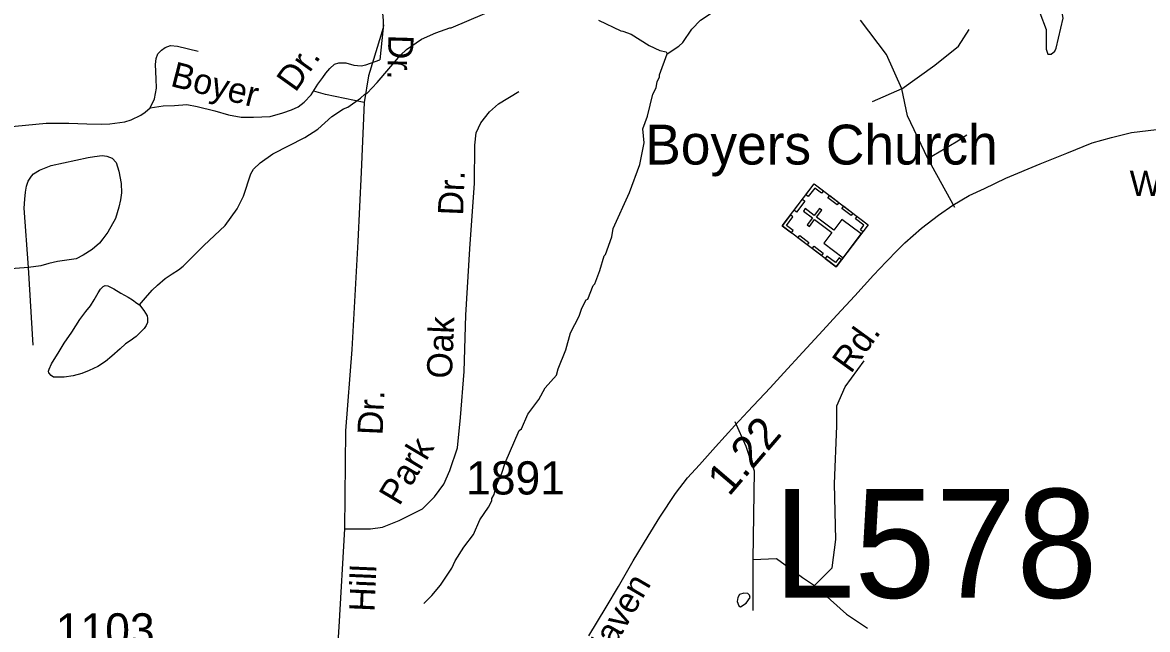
# Model space of a CAD drawing. Extents: x 1547597 to 1699558, y 810033 to 920809.
# Drawn here: x 1589892 to 1594126, y 838531 to 840817 of the extents above; entities that cross this region are included whole.
import ezdxf

# ---------------------------------------------------------------- set-up
doc = ezdxf.new("R2010")
doc.units = 0
for name, color, linetype in [('Exist Cultural Church with Cemetery CELL', 7, 'Continuous'), ('Exist Cultural Church with Cemetery Label', 7, 'Continuous'), ('Exist Hydrographic Misc Water Feature', 7, 'Continuous'), ('Exist Road Non-System Type 51', 7, 'Continuous'), ('Exist Road Non-System Type 51 Label', 7, 'Continuous'), ('Exist Road Primary Interstate Structure Cantilever Sign Number Label', 7, 'Continuous'), ('Exist Road Secondary Mileage Hundredths English Label', 7, 'Continuous'), ('Exist Road Secondary Type 51 Attributed', 7, 'Continuous'), ('Exist Road Secondary Type 51 Label', 7, 'Continuous'), ('Exist Road Secondary Type 51 Number Label', 7, 'Continuous')]:
    doc.layers.add(name, color=color, linetype=linetype)

msp = doc.modelspace()

# ---------------------------------------------------------------- linework, layer by layer
at = {"layer": 'Exist Cultural Church with Cemetery CELL'}
for points in [[(1592751.7, 840051), (1592872, 840209.6), (1593074.8, 840055.7), (1592954.5, 839897.1)], [(1592906.6, 840183.5), (1592899.7, 840174.4), (1592874.1, 840193.9), (1592849.6, 840161.6), (1592840.7, 840168.3), (1592872.1, 840209.6)], [(1592796.4, 840110), (1592827.8, 840151.3), (1592836.8, 840144.4), (1592805.5, 840103.1)], [(1592957.9, 840130.2), (1592923.4, 840156.4), (1592930.3, 840165.5), (1592964.8, 840139.3)], [(1592980.5, 839931.5), (1593048.3, 840020.8), (1592976.2, 840075.5), (1592945.5, 840035.1), (1592880.6, 840084.4), (1592900.5, 840110.6), (1592891.7, 840117.3), (1592871.8, 840091), (1592838.2, 840116.6), (1592831.2, 840107.3), (1592864.8, 840081.8), (1592844.8, 840055.4), (1592853.5, 840048.8), (1592873.5, 840075.1), (1592938.5, 840025.9), (1592908.4, 839986.2)], [(1593010.4, 840090.3), (1592975.9, 840116.5), (1592982.8, 840125.6), (1593017.3, 840099.4)], [(1592786.2, 840024.8), (1592793, 840033.9), (1592767.4, 840053.3), (1592791.9, 840085.6), (1592783, 840092.4), (1592751.7, 840051)], [(1593054.8, 840029.3), (1593045.7, 840036.3), (1593059, 840053.8), (1593026.8, 840078.2), (1593033.5, 840087.1), (1593074.8, 840055.7)], [(1592845.2, 839980), (1592810.7, 840006.2), (1592817.6, 840015.2), (1592852.1, 839989.1)], [(1592898.8, 839939.4), (1592864.3, 839965.5), (1592871.1, 839974.6), (1592905.7, 839948.4)], [(1592974.5, 839923.5), (1592965.3, 839930.4), (1592952, 839912.9), (1592919.8, 839937.3), (1592913.1, 839928.5), (1592954.4, 839897.1)]]:
    msp.add_lwpolyline(points, close=True, dxfattribs=at)
at = {"layer": 'Exist Hydrographic Misc Water Feature'}
for points in [[(1592318.9, 840698.8), (1592362.9, 840728.6), (1592377.1, 840742.4), (1592411.6, 840791.9), (1592444, 840825.5), (1592561, 840904), (1592573.6, 840959.8), (1592622.7, 841051.2), (1592641.3, 841104.9), (1592655.6, 841128.7), (1592679.9, 841152.4), (1592901.3, 841271.5), (1592904.6, 841276.6), (1592957.7, 841310.8), (1592994.3, 841358.3), (1592999, 841360.8), (1593030.8, 841401.9), (1593032.8, 841409.8), (1593049.1, 841433.6), (1593067.7, 841481.4), (1593072.6, 841553.3), (1593068.6, 841561.3), (1593069.4, 841622.4)], [(1593725.4, 840936.6), (1593688.9, 840923.7), (1593677.1, 840913.7), (1593676.4, 840894.4), (1593698, 840879.3), (1593720.7, 840853.4), (1593744.6, 840791.3), (1593744.8, 840716.5), (1593750.5, 840698.3), (1593763.3, 840697.7), (1593777.8, 840708.7), (1593782.7, 840720.4), (1593809, 840833.8), (1593804.9, 840855.1), (1593756.9, 840944.2), (1593725.4, 840936.6)], [(1590574.3, 839977.4), (1590655.2, 840052.4), (1590700, 840115.8), (1590724.5, 840163.4), (1590751.5, 840247), (1590761.8, 840264.9), (1590786.1, 840288.6), (1590834.5, 840322), (1590955.1, 840384.4), (1591003.5, 840415.8), (1591056.7, 840463.5), (1591100.4, 840492.5), (1591116.5, 840498.3), (1591164.8, 840531.7), (1591181, 840547.5), (1591189.1, 840551.4), (1591227.5, 840590.9), (1591314.7, 840693.8), (1591336.9, 840715.5), (1591393.7, 840754.8), (1591447.7, 840778.1), (1591500, 840797.4), (1591505, 840796.6), (1591632.5, 840851.7)], [(1592060.2, 840826.3), (1592143.6, 840785.3), (1592151.6, 840785.2), (1592183.5, 840772.8), (1592251, 840730), (1592290.7, 840711.5), (1592314.6, 840707.2), (1592318.9, 840698.8)], [(1591402.2, 838629.6), (1591432.6, 838659.2), (1591465, 838698.8), (1591507.7, 838762.2), (1591520, 838790.1), (1591552.7, 838841.6), (1591589.3, 838889.1), (1591613.9, 838944.8), (1591646.5, 838992.4), (1591658.8, 839016.2), (1591658.9, 839024.2), (1591667.1, 839040.1), (1591675.4, 839072), (1591696, 839119.7), (1591708.4, 839159.5), (1591761.9, 839280.8), (1591769.9, 839286.7), (1591794.6, 839342.4), (1591835.2, 839397.8), (1591859.7, 839441.5), (1591902.3, 839488.9), (1591908.6, 839512.9), (1591937.4, 839584.4), (1591954.1, 839648.2), (1591987, 839711.8), (1591997.3, 839741.6), (1592013.6, 839773.4), (1592019.7, 839775.3), (1592040.3, 839827.1), (1592046.2, 839833.4), (1592065, 839882.7), (1592081.6, 839938.5), (1592086.3, 839943.9), (1592110.4, 840010.1), (1592114.8, 840042), (1592176.4, 840177.2), (1592215.7, 840282.6), (1592232, 840363.7), (1592227.3, 840416.4), (1592243.8, 840464.2), (1592264.8, 840547.9), (1592277.1, 840571.7), (1592281.4, 840595.6), (1592289.5, 840611.5), (1592289.6, 840619.5), (1592318.9, 840698.8)], [(1590332.2, 839753.9), (1590354.8, 839780.9), (1590379.7, 839809.2), (1590400, 839828), (1590429.2, 839853.3), (1590455.3, 839871.3), (1590479.2, 839885.6), (1590496.3, 839899.3), (1590574.3, 839977.4)], [(1590332.2, 839753.9), (1590348.8, 839732.3), (1590361, 839712.1), (1590362.3, 839702.5), (1590362.1, 839687.7), (1590358.2, 839676), (1590350.6, 839665.1), (1590320.6, 839635.3), (1590297.4, 839618.8), (1590279.5, 839606.6), (1590260, 839588.5), (1590228.5, 839560.3), (1590204.5, 839540.7), (1590175.4, 839522.1), (1590142.7, 839506.5), (1590116, 839495.8), (1590082.5, 839486.9), (1590048.5, 839481.6), (1590029.3, 839481.2), (1590008.6, 839481.5), (1589999.9, 839487.6), (1589991.9, 839498.1), (1589990.6, 839504), (1589992.2, 839512.1), (1590001.3, 839531.9), (1590030.2, 839578.6), (1590049.2, 839609.2), (1590077.3, 839651.6), (1590108.4, 839698.9), (1590131, 839728.8), (1590147.6, 839750.7), (1590162, 839772.6), (1590176.4, 839798.9), (1590185.6, 839812.7), (1590196.1, 839823.6), (1590203.5, 839826.4), (1590213.9, 839825.5), (1590235.8, 839814.7), (1590262.1, 839798), (1590289.8, 839782.8), (1590305.9, 839772.9), (1590322, 839760.8), (1590332.2, 839753.9)], [(1592584, 838652.2), (1592582, 838636.8), (1592587.9, 838620.7), (1592593.8, 838616.6), (1592616, 838630.3), (1592630.2, 838652.2), (1592628.4, 838660.2), (1592622.4, 838666.3), (1592606.4, 838668.5), (1592590.3, 838662.7), (1592584, 838652.2)]]:
    msp.add_lwpolyline(points, dxfattribs=at)
at = {"layer": 'Exist Road Non-System Type 51'}
for p, q in [((1593201.2, 840567.8), (1593090, 840518.8)), ((1593400.7, 840120.7), (1593299.1, 840305)), ((1589915.1, 839894.1), (1589602.3, 839871)), ((1589932.9, 839601.8), (1589915.1, 839894.1)), ((1592641.2, 838794.4), (1592641.2, 838602.8))]:
    msp.add_line(p, q, dxfattribs=at)
for points in [[(1591109.1, 841407.7), (1591097.1, 841333.9), (1591095.3, 841261.9), (1591102.6, 841212.1), (1591117.4, 841167.8), (1591148.8, 841095.8), (1591196.8, 840999.8), (1591229.1, 840922.3), (1591243.8, 840881.7), (1591247.5, 840852.2), (1591249.4, 840824.5), (1591249.4, 840796.8), (1591227.2, 840723), (1591194, 840615.9), (1591178.3, 840516.3)], [(1591250.9, 840808.3), (1591248.9, 840785.6), (1591236.8, 840676)], [(1593201.2, 840567.8), (1593143.4, 840697), (1593045.5, 840826.2)], [(1593201.2, 840567.8), (1593325.9, 840656.9), (1593414.9, 840728.2), (1593454.9, 840790.6)], [(1590372.1, 840495.8), (1590388.4, 840529.5), (1590397, 840569.4), (1590395.5, 840605.4), (1590392.4, 840659.5), (1590394.7, 840681.5), (1590401, 840699.5), (1590415.1, 840713.3), (1590429.3, 840723), (1590449.5, 840730.8), (1590475.5, 840728.5), (1590553.1, 840709.3)], [(1590372.1, 840495.8), (1590422.1, 840503), (1590464.1, 840504.4), (1590510.2, 840507.8), (1590550.1, 840501.2), (1590616, 840484.3), (1590667.7, 840469.4), (1590715.6, 840460.8), (1590761.6, 840460.1), (1590823.7, 840463.3), (1590872, 840476.5), (1590904.2, 840488), (1590930.3, 840499.7), (1590952.7, 840517.5), (1590979, 840545), (1591003.7, 840584.7), (1591022, 840610.3), (1591034.1, 840626.3), (1591048.5, 840644), (1591066.6, 840659.9), (1591082.7, 840665.5), (1591108.7, 840665.2), (1591138.8, 840656.8), (1591166.6, 840654.4), (1591184.6, 840658.1), (1591236.8, 840676)], [(1591178.3, 840516.3), (1591032.5, 840545.8), (1590988.2, 840558.7)], [(1591103.6, 838910.6), (1591201.4, 838910.6), (1591247.5, 838916.1), (1591310.3, 838942), (1591397, 838986.3), (1591443.2, 839030.6), (1591478.2, 839078.6), (1591500.4, 839130.2), (1591529.9, 839215.1), (1591541, 839329.6), (1591554.8, 839503), (1591560.4, 839715.3), (1591576, 839964.4), (1591593.6, 840211.8), (1591594.5, 840355.7), (1591600, 840401.9), (1591616.6, 840438.8), (1591649.9, 840481.2), (1591683.1, 840510.7), (1591760.6, 840556.9)], [(1593299.1, 840305), (1593223.5, 840465.4), (1593201.2, 840567.8)], [(1589564.2, 840397.5), (1589980.9, 840437.5), (1590067, 840438.2), (1590134.9, 840435.2), (1590188.9, 840434.5), (1590221, 840435.8), (1590277.2, 840443.1), (1590301.3, 840450.8), (1590337.5, 840468.3), (1590353.8, 840480), (1590372.1, 840495.8)], [(1591178.3, 840516.3), (1591166.3, 840254.2), (1591154.3, 839992.1), (1591131.3, 839586.1), (1591108.2, 839279.7), (1591103.6, 838910.6)], [(1593299.1, 840305), (1593406, 840367.4), (1593446, 840394.1)], [(1589915.1, 839894.1), (1589898.4, 840118.4), (1589900.9, 840152.4), (1589903.2, 840178.3), (1589907.5, 840200.5), (1589913.9, 840220.3), (1589926, 840238.1), (1589934.2, 840247.9), (1589956.3, 840261.7), (1590000.7, 840279), (1590139.2, 840309), (1590163.3, 840312.7), (1590191.4, 840316.4), (1590209.3, 840314), (1590229.2, 840305.8), (1590245, 840289.5), (1590254.4, 840257.3), (1590263.9, 840211.3), (1590265.3, 840175.2), (1590261, 840149.3), (1590254.4, 840121.4), (1590242, 840079.4), (1590213.1, 840027.8), (1590194.8, 840002.1), (1590182.5, 839986.4), (1590154.2, 839962.7), (1590119.9, 839941.2), (1590093.6, 839927.5), (1590059.5, 839922), (1590023.4, 839916.6), (1590007.3, 839912.9), (1589991.4, 839909), (1589961.2, 839901.4), (1589915.1, 839894.1)], [(1592872.6, 838696.4), (1592939.4, 838763.2), (1592952.7, 838870.1), (1592948.3, 839079.4), (1592957.2, 839297.7), (1592957.2, 839373.4), (1592988.4, 839444.7), (1593059.6, 839542.7)], [(1592572.7, 839314.5), (1592614.5, 839222), (1592645.6, 839128.4), (1592641.2, 838794.4)], [(1591103.6, 838910.6), (1591083.3, 838541.5), (1591062, 838203.7), (1591048.2, 837875.2), (1591043.6, 837805.1), (1591041.7, 837784.8)], [(1592641.2, 838794.4), (1592730.2, 838798.8), (1592828.1, 838727.5), (1592872.6, 838696.4)], [(1592872.6, 838696.4), (1592992.8, 838589.5), (1593072.9, 838536)]]:
    msp.add_lwpolyline(points, dxfattribs=at)
at = {"layer": 'Exist Road Secondary Type 51 Attributed'}
msp.add_lwpolyline([(1592024.1, 838508), (1592089.1, 838615.1), (1592134.7, 838693.6), (1592190.9, 838789.6), (1592246.8, 838883), (1592290.8, 838953.8), (1592349.4, 839043.7), (1592394.6, 839102.7), (1592439.7, 839151.7), (1592499.8, 839218.6), (1592572.5, 839299), (1592621.9, 839352.2), (1592705.7, 839441.4), (1592757.7, 839498), (1592828.5, 839575.7), (1592904.3, 839657.6), (1592956.7, 839715.4), (1593024.1, 839787.4), (1593094.5, 839866.2), (1593142.4, 839916.3), (1593186.8, 839960.7), (1593212.8, 839987.5), (1593275.9, 840042.2), (1593339.8, 840091.6), (1593393.8, 840128.7), (1593454.7, 840165.1), (1593512.8, 840192.6), (1593592.8, 840231.3), (1593722.2, 840284.9), (1593822.4, 840325.4), (1593917.6, 840363.9), (1593990.4, 840384), (1594066.2, 840402.4), (1594223.1, 840422.3)], dxfattribs=at)

# ---------------------------------------------------------------- texts
at = {"layer": 'Exist Cultural Church with Cemetery Label'}
msp.add_text('Boyers Church', height=150, dxfattribs=at).set_placement((1592235.9, 840282.4))
at = {"layer": 'Exist Road Non-System Type 51 Label'}
for s, rotation, p in [('Dr.', 268.3918, (1591269.5, 840771.9)), ('Dr.', 54.4408, (1590919.2, 840551.2)), ('Boyer', 345.6166, (1590445.1, 840578.9)), ('Dr.', 87.6316, (1591550.1, 840089.1)), ('Wood', 0.2182, (1594059.4, 840163.8)), ('Oak', 87.6316, (1591508, 839474.9)), ('Dr.', 87.4647, (1591247.3, 839261.8)), ('Park', 59.1418, (1591310.2, 838993.3)), ('Hill', 87.5266, (1591216.7, 838596.7))]:
    msp.add_text(s, height=95, rotation=rotation, dxfattribs=at).set_placement(p)
at = {"layer": 'Exist Road Primary Interstate Structure Cantilever Sign Number Label'}
msp.add_text('L578', height=410.1, dxfattribs=at).set_placement((1592718, 838650.7))
at = {"layer": 'Exist Road Secondary Mileage Hundredths English Label'}
msp.add_text('1.22', height=120, rotation=49.416, dxfattribs=at).set_placement((1592551.1, 839029.1))
at = {"layer": 'Exist Road Secondary Type 51 Label'}
for s, rotation, p in [('Rd.', 54.0548, (1593009.6, 839491.9)), ('Haven', 59.7387, (1592075.4, 838387))]:
    msp.add_text(s, height=95, rotation=rotation, dxfattribs=at).set_placement(p)
at = {"layer": 'Exist Road Secondary Type 51 Number Label'}
for s, p in [('1891', (1591561.7, 839039.7)), ('1103', (1590017.6, 838467.3))]:
    msp.add_text(s, height=125, dxfattribs=at).set_placement(p)

doc.saveas('drawing.dxf')
